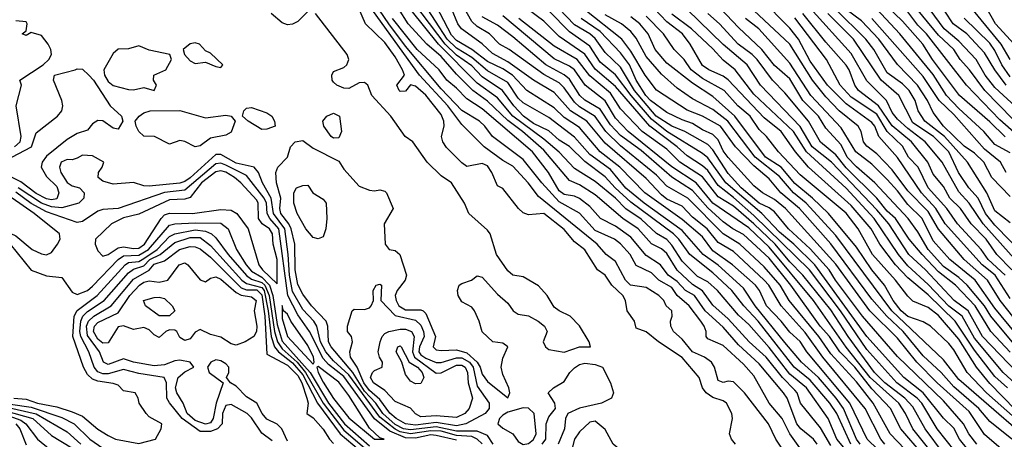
# Model space of a CAD drawing. Header units: metres. Extents: x -51132 to -49532, y -231222 to -229437.
# Tile 603 of 656: x -50039 to -49943, y -229894 to -229853. Entities that reach past the tile are written whole.
import ezdxf

# ---------------------------------------------------------------- set-up
doc = ezdxf.new("R2010")
doc.units = ezdxf.units.M
for name, color, linetype in [('CONTOUR_HALF', 8, 'Continuous'), ('CONTOUR_INDEX', 1, 'Continuous'), ('CONTOUR_INTER', 3, 'Continuous')]:
    doc.layers.add(name, color=color, linetype=linetype)

msp = doc.modelspace()

# ---------------------------------------------------------------- linework, layer by layer
at = {"layer": 'CONTOUR_HALF'}
for points, elevation in [([(-49964.104, -229896.259), (-49965.447, -229894.259), (-49966.155, -229892.759), (-49968.493, -229889.759), (-49969.58, -229888.671), (-49970.08, -229888.603), (-49970.58, -229888.741), (-49971.08, -229888.557), (-49971.409, -229887.259), (-49971.703, -229886.759), (-49972.397, -229886.259), (-49973.58, -229885.759), (-49974.58, -229884.508), (-49975.433, -229883.759), (-49975.679, -229883.259), (-49975.728, -229882.759), (-49975.56, -229882.259), (-49975.591, -229881.759), (-49976.132, -229881.259), (-49976.38, -229880.759), (-49976.863, -229880.259), (-49978.08, -229879.471), (-49979.629, -229879.259), (-49980.109, -229878.759), (-49981.08, -229876.957), (-49982.002, -229876.259), (-49982.863, -229875.259), (-49988.58, -229870.612), (-49989.597, -229869.259), (-49991.08, -229867.644), (-49992.08, -229867.079), (-49993.881, -229865.759), (-49996.08, -229863.578), (-49997.447, -229861.759), (-50000.184, -229858.759), (-50008.5, -229847.259)], 21.5), ([(-49957.85, -229896.259), (-49959.478, -229894.259), (-49960.351, -229892.259), (-49962.466, -229889.259), (-49964.08, -229887.918), (-49966.08, -229885.323), (-49968.08, -229883.091), (-49969.08, -229882.169), (-49971.128, -229879.759), (-49972.08, -229878.931), (-49973.08, -229878.389), (-49974.58, -229876.904), (-49975.58, -229875.335), (-49976.08, -229874.787), (-49977.08, -229874.205), (-49978.58, -229872.815), (-49980.08, -229871.822), (-49981.08, -229870.78), (-49983.08, -229869.133), (-49985.08, -229867.877), (-49986.58, -229866.295), (-49988.08, -229865.012), (-49991.086, -229862.759), (-49992.58, -229860.997), (-49994.58, -229859.546), (-49998.336, -229855.759), (-50002.361, -229850.759)], 23.5), ([(-49942.58, -229880.544), (-49944.054, -229878.259), (-49945.329, -229877.259), (-49948.919, -229873.259), (-49949.851, -229871.759), (-49951.242, -229870.259), (-49953.58, -229866.807), (-49955.405, -229864.759), (-49955.781, -229863.759), (-49956.08, -229863.381), (-49958.58, -229861.556), (-49960.403, -229859.759), (-49962.08, -229857.425), (-49963.244, -229855.259), (-49964.08, -229854.205), (-49966.938, -229851.259)], 35.5), ([(-49942.08, -229861.83), (-49944.08, -229859.97), (-49945.026, -229858.759), (-49945.912, -229857.259), (-49947.58, -229855.463), (-49949.011, -229854.259), (-49951.194, -229851.259)], 41.5), ([(-49957.226, -229894.759), (-49957.563, -229894.259), (-49958.852, -229891.259), (-49959.562, -229890.259), (-49961.295, -229888.259), (-49962.945, -229886.759), (-49964.58, -229884.836), (-49967.467, -229881.259), (-49968.58, -229879.551), (-49971.08, -229877.311), (-49972.526, -229876.259), (-49974.58, -229873.913), (-49978.278, -229871.259), (-49980.08, -229869.793), (-49981.58, -229867.973), (-49983.58, -229866.525), (-49985.08, -229864.824), (-49987.58, -229862.909), (-49990.08, -229861.474), (-49990.58, -229861.013), (-49991.58, -229859.497), (-49993.58, -229858.35), (-49995.08, -229857.051), (-49996.58, -229856.157), (-49997.514, -229855.259), (-49999.764, -229851.759)], 24.5), ([(-49954.798, -229894.759), (-49955.206, -229894.259), (-49956.726, -229891.259), (-49960.846, -229886.259), (-49962.58, -229883.878), (-49964.921, -229881.259), (-49966.14, -229879.259), (-49966.579, -229878.759), (-49969.58, -229875.975), (-49971.08, -229875.076), (-49972.151, -229873.759), (-49973.58, -229872.611), (-49974.58, -229871.552), (-49976.08, -229870.856), (-49976.58, -229870.455), (-49978.08, -229868.859), (-49982.08, -229865.414), (-49983.871, -229863.259), (-49985.461, -229862.259), (-49987.08, -229860.476), (-49989.07, -229859.259), (-49991.58, -229857.462), (-49993.08, -229856.67), (-49994.08, -229855.736), (-49996.104, -229854.259), (-49996.452, -229853.759), (-49997.078, -229852.259)], 25.5), ([(-49946.715, -229895.259), (-49947.522, -229894.259), (-49948.08, -229893.18), (-49949.08, -229892.211), (-49951.065, -229889.759), (-49952.963, -229888.259), (-49956.58, -229884.269), (-49961.631, -229877.259), (-49963.681, -229875.259), (-49965.08, -229874.098), (-49966.804, -229872.259), (-49970.326, -229869.259), (-49972.08, -229866.844), (-49972.58, -229866.425), (-49976.08, -229864.257), (-49977.58, -229863.061), (-49979.554, -229860.759), (-49981.08, -229858.751), (-49982.58, -229857.52), (-49983.58, -229855.943), (-49985.58, -229854.544), (-49987.58, -229852.487)], 28.5), ([(-49942.58, -229870.599), (-49944.389, -229868.759), (-49945.145, -229867.259), (-49946.08, -229866.387), (-49947.08, -229865.709), (-49949.08, -229863.749), (-49950.08, -229862.424), (-49950.641, -229861.259), (-49951.611, -229859.759), (-49953.58, -229857.731), (-49955.395, -229855.259), (-49957.08, -229853.477), (-49958.58, -229852.363)], 38.5), ([(-49942.58, -229866.338), (-49944.08, -229865.523), (-49945.159, -229864.259), (-49947.58, -229862.019), (-49948.779, -229860.759), (-49950.08, -229858.725), (-49953.363, -229854.759), (-49956.08, -229851.835)], 39.5), ([(-49942.192, -229855.759), (-49944.003, -229853.759), (-49944.86, -229852.259)], 43.5), ([(-50011.08, -229852.555), (-50012.08, -229853.551), (-50012.58, -229853.809), (-50013.08, -229853.873), (-50013.58, -229853.662), (-50014.683, -229852.759)], 20.5), ([(-49993.008, -229894.759), (-49993.58, -229893.893), (-49994.58, -229893.499), (-49996.58, -229893.495), (-49998.58, -229893.048), (-50001.08, -229893.369), (-50001.751, -229893.259), (-50002.58, -229892.845), (-50003.777, -229891.759), (-50004.457, -229890.759), (-50005.58, -229889.579), (-50006.693, -229887.759), (-50008.817, -229885.259), (-50009.091, -229884.759), (-50009.133, -229883.259), (-50009.302, -229882.759), (-50010.719, -229881.259), (-50011.58, -229880.137), (-50012.08, -229879.196), (-50012.325, -229877.759), (-50012.374, -229875.259), (-50012.728, -229873.759), (-50012.955, -229873.259), (-50013.739, -229872.259), (-50013.838, -229871.759), (-50013.733, -229870.759), (-50014.161, -229869.259), (-50014.22, -229868.259), (-50014.002, -229867.759), (-50013.069, -229866.759), (-50012.772, -229865.759), (-50012.316, -229865.259), (-50011.58, -229865.16), (-50010.58, -229865.896), (-50008.08, -229867.149), (-50007.58, -229867.934), (-50006.08, -229869.585), (-50005.08, -229869.996), (-50004.58, -229870.059), (-50004.08, -229869.958), (-50003.58, -229870.075), (-50003.414, -229870.259), (-50002.754, -229871.759), (-50003.634, -229873.259), (-50003.532, -229875.259), (-50003.168, -229875.759), (-50002.58, -229875.856), (-50002.115, -229876.259), (-50001.465, -229878.259), (-50001.584, -229878.759), (-50002.386, -229879.759), (-50002.572, -229880.259), (-50002.479, -229880.759), (-50002.205, -229881.259), (-50001.58, -229881.648), (-50000.08, -229881.654), (-49999.838, -229881.759), (-49999.58, -229882.027), (-49998.626, -229884.259), (-49998.873, -229885.259), (-49998.58, -229885.54), (-49998.08, -229885.63), (-49996.58, -229885.559), (-49995.58, -229885.834), (-49994.583, -229886.759), (-49994.269, -229887.259), (-49994.08, -229887.932), (-49993.58, -229888.628), (-49991.58, -229890.229), (-49991.376, -229889.759), (-49991.481, -229889.259), (-49992.08, -229887.962), (-49992.229, -229887.259), (-49992.08, -229886.364), (-49991.567, -229885.259), (-49992.08, -229884.905), (-49993.037, -229884.759), (-49994.08, -229883.809), (-49994.365, -229882.759), (-49994.843, -229881.759), (-49995.08, -229881.411), (-49996.08, -229880.88), (-49996.414, -229880.259), (-49996.5, -229879.759), (-49996.339, -229879.259), (-49996.08, -229879.089), (-49995.125, -229878.759), (-49994.58, -229878.356), (-49994.08, -229878.46), (-49992.58, -229880.128), (-49991.58, -229881.009), (-49991.059, -229881.759), (-49990.58, -229882.071), (-49989.58, -229882.254), (-49988.627, -229882.759), (-49988, -229883.259), (-49987.733, -229883.759), (-49988.121, -229884.759), (-49987.91, -229885.259), (-49987.58, -229885.527), (-49986.08, -229885.769), (-49984.58, -229885.264), (-49983.531, -229885.259), (-49983.645, -229884.759), (-49984.58, -229883.225), (-49985.512, -229882.259), (-49986.58, -229881.763), (-49987.08, -229881.392), (-49987.732, -229880.259), (-49988.58, -229879.308), (-49990.08, -229878.446), (-49991.08, -229878.279), (-49991.58, -229877.845), (-49992.689, -229876.259), (-49993.315, -229874.259), (-49993.58, -229873.889), (-49995.381, -229872.259), (-49995.796, -229871.259), (-49997.08, -229869.278), (-49998.08, -229868.599), (-49999.447, -229867.259), (-50000.862, -229865.259), (-50001.609, -229864.759), (-50002.981, -229862.759), (-50004.839, -229860.759), (-50005.246, -229859.759), (-50005.58, -229859.477), (-50006.08, -229859.509), (-50007.08, -229860.066), (-50007.58, -229860.044), (-50008.261, -229859.759), (-50008.58, -229859.464), (-50008.715, -229859.259), (-50008.746, -229858.759), (-50008.58, -229858.42), (-50007.58, -229858.017), (-50007.278, -229857.759), (-50007.098, -229857.259), (-50007.257, -229856.759), (-50010.334, -229852.759)], 20.5), ([(-49961.413, -229894.759), (-49961.771, -229894.259), (-49962.988, -229893.259), (-49963.387, -229892.759), (-49964.339, -229890.259), (-49964.678, -229889.759), (-49967.08, -229886.934), (-49969.08, -229885.073), (-49970.58, -229883.347), (-49972.327, -229881.759), (-49973.378, -229880.259), (-49974.261, -229879.759), (-49975.08, -229878.899), (-49975.94, -229878.259), (-49976.676, -229877.259), (-49978.08, -229876.35), (-49979.58, -229874.556), (-49981.08, -229873.499), (-49982.559, -229872.759), (-49983.58, -229871.583), (-49984.58, -229870.804), (-49985.08, -229870.583), (-49986.08, -229870.42), (-49986.58, -229870.038), (-49987.624, -229868.259), (-49989.185, -229866.259), (-49994.08, -229862.055), (-49995.58, -229861.078), (-49996.58, -229860.038), (-49997.538, -229859.259), (-49998.297, -229858.259), (-50000.415, -229856.259), (-50002.824, -229853.259)], 22.5), ([(-49951.08, -229895.805), (-49953.239, -229893.259), (-49954.261, -229891.259), (-49956.08, -229889.348), (-49957.751, -229887.259), (-49959.209, -229885.759), (-49960.212, -229884.259), (-49961.105, -229883.259), (-49963.994, -229879.259), (-49966.08, -229876.615), (-49968.58, -229874.297), (-49969.646, -229873.759), (-49970.58, -229873.076), (-49972.08, -229871.72), (-49973.58, -229870.023), (-49975.58, -229868.704), (-49978.58, -229866.131), (-49980.58, -229864.662), (-49981.58, -229863.605), (-49982.58, -229862.086), (-49984.08, -229861.226), (-49984.57, -229860.759), (-49985.58, -229859.157), (-49986.08, -229858.756), (-49987.872, -229857.759), (-49991.08, -229855.035), (-49992.58, -229853.909), (-49994.08, -229853.089)], 26.5), ([(-49949.08, -229895.664), (-49950.882, -229893.259), (-49952.08, -229891.117), (-49952.856, -229890.259), (-49954.801, -229888.759), (-49955.825, -229887.759), (-49958.39, -229884.259), (-49960.08, -229881.656), (-49962.794, -229878.259), (-49964.08, -229876.961), (-49965.505, -229875.259), (-49967.58, -229873.256), (-49969.58, -229871.541), (-49971.08, -229870.639), (-49972.58, -229868.69), (-49974.809, -229867.259), (-49976.08, -229865.987), (-49978.477, -229864.259), (-49980.58, -229862.045), (-49981.58, -229860.522), (-49983.58, -229858.848), (-49984.813, -229857.259), (-49987.08, -229855.936), (-49990.499, -229853.259)], 27.5), ([(-49941.647, -229896.759), (-49945.08, -229893.824), (-49946.58, -229891.581), (-49949.702, -229888.759), (-49951.686, -229886.759), (-49953.58, -229884.41), (-49956.279, -229881.759), (-49959.58, -229877.209), (-49964.487, -229871.759), (-49965.58, -229870.901), (-49966.746, -229870.259), (-49967.58, -229869.561), (-49970.08, -229866.793), (-49970.58, -229866.149), (-49971.08, -229865.092), (-49971.58, -229864.555), (-49972.58, -229864.112), (-49973.58, -229863.478), (-49974.58, -229863.135), (-49976.08, -229862.399), (-49977.651, -229861.259), (-49978.126, -229860.759), (-49979.08, -229859.263), (-49979.719, -229857.759), (-49980.58, -229856.609), (-49982.58, -229854.524), (-49984.443, -229853.259)], 29.5), ([(-49938.57, -229896.259), (-49947.58, -229888.438), (-49949.08, -229886.532), (-49954.117, -229881.759), (-49959.58, -229874.408), (-49962.493, -229871.259), (-49963.703, -229870.259), (-49965.08, -229868.645), (-49967.469, -229866.759), (-49970.114, -229863.259), (-49971.58, -229862.131), (-49973.58, -229861.098), (-49975.08, -229860.031), (-49976.58, -229858.664), (-49978.08, -229856.967), (-49979.08, -229855.161), (-49979.58, -229854.509), (-49980.51, -229853.759), (-49982.08, -229852.883)], 30.5), ([(-49942.08, -229891.413), (-49944.58, -229888.853), (-49945.869, -229887.259), (-49947.58, -229884.501), (-49949.58, -229882.203), (-49950.58, -229881.434), (-49952.08, -229880.796), (-49952.58, -229880.313), (-49953.779, -229878.759), (-49956.028, -229876.259), (-49957.422, -229873.759), (-49958.58, -229872.244), (-49963.08, -229868.504), (-49965.187, -229866.259), (-49966.358, -229864.759), (-49967.08, -229864.086), (-49967.961, -229862.759), (-49969.143, -229861.759), (-49970.483, -229860.259), (-49972.58, -229859.104), (-49973.691, -229858.259), (-49974.399, -229857.259), (-49975.36, -229856.259), (-49976.391, -229854.759), (-49978.08, -229853.011)], 31.5), ([(-49940.58, -229890.246), (-49943.259, -229887.759), (-49946.08, -229884.424), (-49947.279, -229882.259), (-49948.58, -229881.291), (-49950.58, -229879.187), (-49952.58, -229877.351), (-49953.487, -229876.259), (-49955.836, -229872.759), (-49958.58, -229869.788), (-49962.438, -229866.259), (-49963.733, -229864.259), (-49967.58, -229860.616), (-49969.42, -229858.259), (-49970.58, -229857.317), (-49971.58, -229856.198), (-49973.671, -229854.259), (-49975.58, -229852.812)], 32.5), ([(-49942.58, -229885.788), (-49944.486, -229883.759), (-49946.002, -229881.259), (-49947.907, -229879.259), (-49949.58, -229877.955), (-49951.183, -229876.259), (-49952.424, -229874.759), (-49953.764, -229872.759), (-49954.58, -229872.045), (-49955.58, -229870.77), (-49958.58, -229867.797), (-49959.58, -229866.527), (-49961.08, -229865.298), (-49962.259, -229863.259), (-49964.58, -229860.492), (-49965.779, -229859.259), (-49967.265, -229857.259), (-49967.749, -229856.759), (-49969.101, -229855.759), (-49970.952, -229853.759), (-49972.083, -229852.759)], 33.5), ([(-49942.08, -229883.924), (-49944.08, -229881.491), (-49946.014, -229878.759), (-49948.479, -229876.759), (-49950.08, -229874.924), (-49951.183, -229872.759), (-49952.58, -229871.401), (-49953.58, -229870.051), (-49954.58, -229868.959), (-49956.08, -229867.465), (-49957.646, -229866.259), (-49959.08, -229863.904), (-49962.015, -229860.759), (-49964.08, -229857.591), (-49967.11, -229854.259), (-49968.406, -229853.259)], 34.5), ([(-49942.429, -229877.759), (-49943.882, -229876.259), (-49944.931, -229874.759), (-49946.376, -229873.259), (-49947.439, -229871.759), (-49948.469, -229870.759), (-49949.08, -229869.637), (-49950.08, -229868.427), (-49950.626, -229867.259), (-49952.201, -229865.259), (-49954.08, -229863.725), (-49955.42, -229861.759), (-49957.376, -229860.259), (-49957.724, -229859.759), (-49958.287, -229858.259), (-49958.58, -229857.789), (-49960.58, -229855.542), (-49962.817, -229852.759)], 36.5), ([(-49941.08, -229876.447), (-49944.08, -229873.394), (-49944.999, -229872.259), (-49945.711, -229870.759), (-49946.614, -229869.759), (-49947.623, -229868.259), (-49948.58, -229866.242), (-49950.067, -229864.759), (-49952.08, -229863.429), (-49953.456, -229860.759), (-49955.183, -229859.259), (-49957.88, -229855.259), (-49960.362, -229852.759)], 37.5), ([(-49940.58, -229865.809), (-49943.58, -229863.135), (-49946.856, -229859.759), (-49950.751, -229854.759), (-49951.58, -229853.915), (-49952.58, -229852.614)], 40.5), ([(-49942.58, -229858.933), (-49943.401, -229857.759), (-49944.08, -229856.372), (-49944.58, -229855.666), (-49947.08, -229853.233)], 42.5), ([(-50033.798, -229858.259), (-50033.58, -229858.153), (-50033.08, -229858.18), (-50032.452, -229858.759), (-50032.005, -229859.259), (-50030.378, -229861.759), (-50029.281, -229862.759), (-50029.147, -229863.259), (-50029.58, -229864.047), (-50030.08, -229863.95), (-50031.08, -229863.228), (-50031.58, -229863.196), (-50032.08, -229863.529), (-50032.58, -229864.125), (-50033.58, -229864.454), (-50034.58, -229865.034), (-50036.58, -229866.671), (-50037.017, -229867.259), (-50037.1, -229867.759), (-50036.58, -229868.648), (-50035.58, -229869.646), (-50035.383, -229870.259), (-50035.58, -229870.817), (-50036.08, -229870.938), (-50036.58, -229870.844), (-50037.58, -229870.313), (-50039.08, -229869.188), (-50039.945, -229868.759)], 20.5), ([(-50039.979, -229866.759), (-50038.052, -229865.759), (-50037.58, -229864.395), (-50035.524, -229862.759), (-50035.096, -229862.259), (-50034.999, -229861.759), (-50035.086, -229861.259), (-50035.911, -229859.259), (-50035.804, -229858.759), (-50033.798, -229858.259)], 20.5), ([(-50017.334, -229862.259), (-50017.08, -229861.995), (-50016.58, -229861.934), (-50015.08, -229862.455), (-50014.61, -229862.759), (-50014.34, -229863.259), (-50014.281, -229863.759), (-50015.08, -229864.054), (-50015.58, -229864.082), (-50016.903, -229863.259), (-50017.451, -229862.759), (-50017.334, -229862.259)], 20.5), ([(-50026.46, -229862.259), (-50023.58, -229862.227), (-50021.08, -229862.93), (-50019.08, -229862.685), (-50018.58, -229862.788), (-50018.19, -229863.259), (-50018.58, -229864.326), (-50019.08, -229864.637), (-50020.58, -229864.93), (-50021.58, -229865.674), (-50022.08, -229865.77), (-50023.08, -229865.241), (-50023.58, -229865.131), (-50024.58, -229865.5), (-50026.056, -229864.759), (-50027.08, -229864.729), (-50027.58, -229864.282), (-50027.851, -229863.759), (-50027.935, -229863.259), (-50027.553, -229862.759), (-50027.08, -229862.445), (-50026.46, -229862.259)], 20.5), ([(-50009.248, -229862.759), (-50008.58, -229862.494), (-50008.006, -229862.759), (-50007.807, -229864.259), (-50008.08, -229864.883), (-50008.58, -229864.922), (-50008.811, -229864.759), (-50009.529, -229863.759), (-50009.613, -229863.259), (-50009.248, -229862.759)], 20.5), ([(-49996.58, -229894.354), (-49998.58, -229893.892), (-49999.08, -229893.858), (-50000.58, -229894.159), (-50001.58, -229894.121), (-50003.08, -229893.469), (-50004.58, -229892.293), (-50007.58, -229888.158), (-50009.08, -229886.975), (-50009.58, -229886.4), (-50010.943, -229883.759), (-50012.08, -229882.152), (-50013.051, -229880.259), (-50013.911, -229873.759), (-50014.786, -229872.759), (-50015.059, -229872.259), (-50015.131, -229871.259), (-50015.357, -229870.759), (-50017.08, -229868.56), (-50019.08, -229867.536), (-50019.58, -229867.36), (-50020.08, -229867.43), (-50023.08, -229869.993), (-50025.08, -229870.213), (-50029.58, -229871.759), (-50031.08, -229871.865), (-50031.58, -229872.045), (-50033.08, -229873.056), (-50033.58, -229873.131), (-50036.58, -229872.089), (-50038.08, -229871.3), (-50039.58, -229870.19)], 19.5), ([(-50040.127, -229875.259), (-50038.08, -229877.774), (-50036.58, -229878.33), (-50035.08, -229878.511), (-50034.08, -229879.929), (-50033.58, -229880.164), (-50032.58, -229879.768), (-50032.08, -229879.355), (-50029.582, -229876.759), (-50029.08, -229876.392), (-50027.58, -229876.331), (-50026.637, -229875.759), (-50024.58, -229873.385), (-50024.08, -229873.255), (-50022.08, -229873.165), (-50019.58, -229873.193), (-50018.854, -229873.759), (-50018.057, -229875.759), (-50017.111, -229877.259), (-50016.58, -229877.875), (-50015.58, -229878.486), (-50014.84, -229879.259), (-50014.518, -229880.259), (-50014.08, -229883.093), (-50013.58, -229884.715), (-50010.857, -229887.759), (-50009.082, -229890.759), (-50007.514, -229892.759), (-50005.08, -229894.899)], 19.5), ([(-50014.58, -229894.419), (-50015.58, -229893.685), (-50016.58, -229892.171), (-50016.998, -229891.759), (-50018.58, -229890.884), (-50019.08, -229890.976), (-50019.417, -229891.759), (-50019.453, -229892.759), (-50019.916, -229893.259), (-50020.58, -229893.532), (-50021.58, -229893.524), (-50023.364, -229892.259), (-50024.58, -229890.721), (-50024.846, -229890.259), (-50024.883, -229888.759), (-50025.116, -229888.259), (-50027.58, -229887.865), (-50029.08, -229887.475), (-50030.58, -229887.88), (-50031.08, -229887.893), (-50031.58, -229887.698), (-50031.93, -229887.259), (-50032.439, -229885.759), (-50033.233, -229884.259), (-50033.324, -229883.759), (-50033.243, -229882.759), (-50033.026, -229882.259), (-50032.58, -229881.832), (-50030.965, -229880.759), (-50028.58, -229878.043), (-50028.08, -229877.698), (-50027.08, -229877.357), (-50026.505, -229876.759), (-50025.492, -229876.259), (-50024.08, -229875.105), (-50022.58, -229874.591), (-50021.58, -229874.59), (-50020.58, -229875.369), (-50017.527, -229878.759), (-50017.08, -229879.093), (-50015.58, -229879.462), (-50015.367, -229879.759), (-50014.953, -229881.759), (-50014.659, -229884.259), (-50014.348, -229885.259), (-50013.942, -229885.759), (-50012.58, -229886.807), (-50011.58, -229887.98), (-50010.151, -229890.759), (-50007.938, -229893.759), (-50006.08, -229895.296)], 20.5), ([(-50023.649, -229877.259), (-50023.08, -229877.082), (-50022.809, -229877.259), (-50021.58, -229878.732), (-50021.08, -229878.931), (-50020.58, -229878.56), (-50020.08, -229878.422), (-50019.58, -229878.663), (-50018.08, -229879.974), (-50017.58, -229880.209), (-50016.58, -229880.374), (-50016.137, -229880.759), (-50016.336, -229881.759), (-50016.05, -229883.259), (-50016.101, -229883.759), (-50016.349, -229884.259), (-50017.21, -229884.759), (-50018.08, -229885.084), (-50018.58, -229884.977), (-50019.58, -229884.323), (-50020.58, -229884.073), (-50021.58, -229883.572), (-50022.08, -229883.823), (-50022.58, -229884.488), (-50023.08, -229884.637), (-50023.58, -229884.34), (-50023.885, -229883.759), (-50024.08, -229883.651), (-50024.58, -229883.603), (-50024.944, -229883.759), (-50025.58, -229884.347), (-50026.08, -229884.09), (-50026.58, -229883.59), (-50027.08, -229883.362), (-50028.08, -229883.565), (-50029.08, -229883.212), (-50029.58, -229883.318), (-50030.58, -229884.865), (-50031.08, -229884.899), (-50031.58, -229884.513), (-50032.003, -229883.759), (-50031.901, -229883.259), (-50031.58, -229882.898), (-50029.58, -229881.938), (-50028.451, -229880.259), (-50027.497, -229879.259), (-50027.08, -229878.973), (-50026.58, -229878.825), (-50025.58, -229878.949), (-50024.746, -229878.759), (-50023.649, -229877.259)], 21.5), ([(-50003.188, -229883.759), (-50002.08, -229883.529), (-50001.58, -229883.537), (-50000.989, -229883.759), (-50000.731, -229884.259), (-50000.883, -229885.759), (-50000.69, -229886.259), (-49998.58, -229887.832), (-49998.08, -229887.792), (-49996.58, -229887.054), (-49996.08, -229887.053), (-49995.751, -229887.259), (-49995.524, -229887.759), (-49995.454, -229888.759), (-49995.015, -229890.259), (-49995.348, -229891.259), (-49995.769, -229891.759), (-49996.58, -229892.147), (-49998.58, -229891.994), (-50000.08, -229892.1), (-50000.58, -229891.78), (-50001.08, -229891.235), (-50002.58, -229890.605), (-50003.58, -229889.53), (-50004.697, -229888.759), (-50004.976, -229888.259), (-50004.798, -229887.759), (-50004.58, -229887.555), (-50003.834, -229887.259), (-50003.807, -229886.759), (-50004.115, -229886.259), (-50004.236, -229885.759), (-50004.031, -229884.759), (-50003.848, -229884.259), (-50003.58, -229883.949), (-50003.188, -229883.759)], 21.5), ([(-50040.08, -229890.862), (-50038.08, -229891.155), (-50035.08, -229892.163), (-50033.896, -229892.759), (-50032.345, -229894.259), (-50031.08, -229895.151)], 20.5), ([(-50040.58, -229891.5), (-50037.905, -229892.259), (-50036.08, -229893.918), (-50033.043, -229895.759)], 21.5), ([(-49990.08, -229891.212), (-49991.58, -229891.642), (-49992.08, -229891.928), (-49992.382, -229892.259), (-49992.566, -229892.759), (-49992.08, -229893.181), (-49991.08, -229893.745), (-49990.58, -229894.491), (-49990.08, -229894.787), (-49989.58, -229894.678), (-49989.08, -229894.313), (-49988.825, -229893.759), (-49989.028, -229891.759), (-49989.58, -229891.254), (-49990.08, -229891.212)], 20.5), ([(-50039.563, -229892.759), (-50039.184, -229893.259), (-50038.58, -229894.83)], 22.5), ([(-49983.58, -229892.604), (-49984.58, -229893.549), (-49985.08, -229894.249), (-49985.325, -229895.259), (-49985.38, -229896.759), (-49985.234, -229897.259), (-49984.712, -229897.759), (-49984.199, -229898.759), (-49984.08, -229898.848), (-49983.08, -229898.707), (-49982.08, -229898.98), (-49981.58, -229898.956), (-49979.58, -229898.54), (-49978.945, -229898.259), (-49978.895, -229897.759), (-49979.21, -229897.259), (-49980.58, -229895.324), (-49981.309, -229894.759), (-49982.08, -229893.324), (-49983.08, -229892.521), (-49983.58, -229892.604)], 20.5)]:
    msp.add_lwpolyline(points, dxfattribs=dict(at, elevation=elevation))
at = {"layer": 'CONTOUR_INDEX'}
for points, elevation in [([(-49953.442, -229897.259), (-49956.53, -229894.259), (-49958.208, -229890.759), (-49962.407, -229885.759), (-49963.08, -229884.732), (-49964.08, -229883.828), (-49964.906, -229882.759), (-49966.358, -229881.259), (-49967.035, -229879.759), (-49967.415, -229879.259), (-49969.657, -229877.259), (-49971.58, -229875.89), (-49972.58, -229874.537), (-49974.58, -229872.84), (-49978.223, -229870.259), (-49980.667, -229867.759), (-49982.58, -229866.24), (-49984.58, -229863.869), (-49986.08, -229862.91), (-49987.08, -229861.949), (-49989.715, -229860.259), (-49991.128, -229858.759), (-49992.08, -229858.161), (-49993.58, -229857.453), (-49995.08, -229856.265), (-49996.58, -229855.393), (-49997.08, -229854.887), (-50000.772, -229847.759)], 25), ([(-49943.08, -229864.793), (-49944.58, -229863.309), (-49947.528, -229860.759), (-49950.147, -229857.259), (-49951.097, -229855.759), (-49953.08, -229853.496), (-49955.399, -229851.259)], 40), ([(-49942.425, -229894.259), (-49944.58, -229892.553), (-49945.628, -229891.259), (-49948.08, -229889.178), (-49949.327, -229887.759), (-49951.08, -229886.131), (-49953.021, -229883.759), (-49954.608, -229882.259), (-49956.08, -229880.624), (-49960.08, -229875.218), (-49963.123, -229871.759), (-49964.939, -229870.259), (-49966.08, -229868.876), (-49967.58, -229867.63), (-49969.38, -229865.759), (-49970.855, -229863.759), (-49972.589, -229862.759), (-49974.08, -229862.175), (-49977.08, -229860.224), (-49978.183, -229858.759), (-49979.58, -229856.44), (-49980.463, -229855.259), (-49984.08, -229852.408)], 30), ([(-49941.577, -229883.259), (-49943.571, -229880.759), (-49944.793, -229878.759), (-49947.059, -229876.759), (-49949.58, -229873.777), (-49950.58, -229872.052), (-49952.58, -229870.04), (-49954.08, -229868.004), (-49955.58, -229866.442), (-49956.58, -229865.707), (-49956.875, -229865.259), (-49957.108, -229864.259), (-49957.421, -229863.759), (-49959.26, -229862.259), (-49960.58, -229860.881), (-49961.871, -229859.259), (-49964.08, -229855.756), (-49967.58, -229852.466)], 35), ([(-50039.696, -229865.759), (-50039.158, -229865.259), (-50039.038, -229864.759), (-50039.527, -229861.759), (-50039.005, -229859.759), (-50039.18, -229859.259), (-50036.901, -229857.759), (-50036.359, -229857.259), (-50036.092, -229856.759), (-50036.156, -229856.259), (-50036.417, -229855.759), (-50037.08, -229854.909), (-50038.08, -229854.611), (-50038.58, -229854.893), (-50038.965, -229854.759), (-50038.58, -229854.446), (-50038.484, -229853.759), (-50038.58, -229853.572), (-50039.58, -229853.474)], 20), ([(-50029.58, -229856.252), (-50030.08, -229856.653), (-50030.997, -229858.259), (-50030.919, -229858.759), (-50030.58, -229859.38), (-50030.08, -229859.778), (-50028.58, -229860.166), (-50028.08, -229860.218), (-50027.08, -229859.992), (-50026.08, -229860.255), (-50025.851, -229859.759), (-50026.141, -229859.259), (-50026.107, -229858.759), (-50024.942, -229858.259), (-50024.388, -229857.259), (-50024.538, -229856.759), (-50026.58, -229856.345), (-50027.58, -229855.924), (-50028.58, -229856.214), (-50029.58, -229856.252)], 20), ([(-50022.58, -229855.735), (-50023.251, -229856.259), (-50023.122, -229856.759), (-50022.58, -229857.391), (-50022.08, -229857.637), (-50021.08, -229857.504), (-50020.08, -229857.938), (-50019.58, -229858.017), (-50019.372, -229857.759), (-50020.58, -229856.638), (-50021.08, -229856.391), (-50021.654, -229855.759), (-50022.08, -229855.617), (-50022.58, -229855.735)], 20), ([(-49994.08, -229894.714), (-49994.58, -229894.26), (-49995.08, -229894.011), (-49996.58, -229893.916), (-49998.08, -229893.483), (-49999.08, -229893.447), (-50001.08, -229893.746), (-50002.08, -229893.537), (-50002.58, -229893.296), (-50004.08, -229892.113), (-50007.08, -229888.006), (-50008.58, -229886.634), (-50009.343, -229885.759), (-50009.853, -229884.759), (-50010.209, -229883.259), (-50010.512, -229882.759), (-50011.58, -229881.626), (-50012.58, -229879.866), (-50012.864, -229878.259), (-50012.994, -229876.259), (-50013.338, -229873.759), (-50014.438, -229872.259), (-50014.663, -229870.759), (-50015.509, -229869.259), (-50015.896, -229868.259), (-50016.32, -229867.759), (-50018.08, -229867.368), (-50019.58, -229866.497), (-50020.08, -229866.512), (-50022.58, -229868.784), (-50023.08, -229869.152), (-50023.58, -229869.318), (-50026.58, -229869.588), (-50027.08, -229869.567), (-50028.08, -229869.236), (-50030.08, -229869.398), (-50031.08, -229869.098), (-50031.542, -229868.759), (-50031.514, -229868.259), (-50031.158, -229867.759), (-50031.004, -229867.259), (-50032.08, -229866.654), (-50033.08, -229866.585), (-50033.58, -229866.876), (-50034.08, -229867.035), (-50034.58, -229866.989), (-50035.162, -229867.259), (-50035.313, -229867.759), (-50035.176, -229868.259), (-50034.58, -229869.228), (-50034.08, -229869.578), (-50033.367, -229869.759), (-50032.895, -229870.259), (-50032.939, -229870.759), (-50033.438, -229871.259), (-50035.08, -229871.716), (-50036.08, -229871.622), (-50037.08, -229871.264), (-50039.331, -229869.759)], 20), ([(-50039.777, -229890.259), (-50038.58, -229890.352), (-50037.458, -229890.759), (-50035.58, -229891.127), (-50034.08, -229891.588), (-50033.08, -229892.033), (-50031.58, -229893.304), (-50030.58, -229893.917), (-50029.842, -229894.259), (-50027.58, -229894.692), (-50025.946, -229894.259), (-50025.398, -229893.259), (-50025.327, -229892.759), (-50026.58, -229892.083), (-50026.869, -229891.759), (-50027.551, -229890.759), (-50027.651, -229890.259), (-50027.939, -229889.759), (-50029.08, -229889.559), (-50029.58, -229889.014), (-50030.08, -229888.835), (-50031.58, -229888.612), (-50032.08, -229888.404), (-50032.58, -229887.961), (-50032.969, -229887.259), (-50034.026, -229884.259), (-50033.895, -229882.259), (-50033.58, -229881.732), (-50031.647, -229880.259), (-50028.912, -229877.259), (-50028.58, -229877.054), (-50027.58, -229876.928), (-50027.08, -229876.66), (-50025.788, -229875.759), (-50024.58, -229874.514), (-50024.08, -229874.236), (-50022.08, -229873.839), (-50021.08, -229873.991), (-50020.472, -229874.259), (-50020.08, -229874.621), (-50018.87, -229876.259), (-50017.08, -229878.313), (-50016.58, -229878.674), (-50015.58, -229878.98), (-50015.293, -229879.259), (-50014.865, -229880.259), (-50014.34, -229883.759), (-50014.06, -229884.759), (-50013.58, -229885.448), (-50012.139, -229886.759), (-50011.317, -229887.759), (-50009.607, -229890.759), (-50007.58, -229893.388), (-50005.58, -229895.099)], 20)]:
    msp.add_lwpolyline(points, dxfattribs=dict(at, elevation=elevation))
at = {"layer": 'CONTOUR_INTER'}
for points, elevation in [([(-49942.569, -229857.259), (-49943.45, -229855.759), (-49949.623, -229848.259)], 43), ([(-49962.277, -229896.259), (-49964.08, -229893.749), (-49964.811, -229892.259), (-49966.101, -229890.759), (-49967.58, -229888.091), (-49968.58, -229886.952), (-49970.58, -229885.139), (-49972.08, -229884.491), (-49972.234, -229884.259), (-49972.245, -229883.759), (-49972.43, -229883.259), (-49972.75, -229882.759), (-49973.901, -229881.259), (-49975.08, -229880.26), (-49975.58, -229879.486), (-49976.866, -229878.759), (-49977.58, -229878.037), (-49979.08, -229877.325), (-49979.642, -229876.259), (-49980.58, -229875.219), (-49981.175, -229874.759), (-49983.08, -229873.912), (-49984.58, -229872.217), (-49986.58, -229871.121), (-49988.269, -229869.259), (-49990.08, -229866.993), (-49993.075, -229864.759), (-49993.817, -229863.759), (-49994.349, -229863.259), (-49996.08, -229862.21), (-49998.08, -229860.114), (-50001.58, -229855.934), (-50003.197, -229853.759), (-50005.551, -229850.259)], 22), ([(-49958.136, -229894.759), (-49959.494, -229891.759), (-49960.19, -229890.759), (-49962.08, -229888.51), (-49963.646, -229887.259), (-49967.17, -229882.759), (-49968.574, -229881.259), (-49969.735, -229879.759), (-49971.58, -229878.032), (-49973.82, -229876.259), (-49974.897, -229874.759), (-49975.413, -229874.259), (-49979.58, -229871.153), (-49981.121, -229869.759), (-49982.08, -229868.687), (-49984.08, -229867.179), (-49985.58, -229865.724), (-49986.58, -229865.099), (-49987.58, -229864.199), (-49989.08, -229863.475), (-49990.049, -229862.759), (-49991.014, -229861.759), (-49992.096, -229860.259), (-49994.08, -229858.952), (-49995.08, -229857.862), (-49996.58, -229856.828), (-49997.699, -229855.759), (-50001.465, -229850.759)], 24), ([(-49951.391, -229896.759), (-49954.282, -229893.759), (-49955.943, -229890.759), (-49957.58, -229888.676), (-49960.08, -229885.938), (-49961.236, -229884.259), (-49964.131, -229880.759), (-49965.026, -229879.259), (-49966.58, -229877.47), (-49968.946, -229875.259), (-49970.582, -229874.259), (-49974.031, -229870.759), (-49976.08, -229869.599), (-49977.08, -229868.524), (-49980.58, -229865.672), (-49982.028, -229864.259), (-49983.08, -229862.79), (-49984.58, -229861.877), (-49985.08, -229861.418), (-49986.08, -229860.008), (-49986.58, -229859.515), (-49988.08, -229858.714), (-49991.455, -229856.259), (-49992.403, -229855.759), (-49993.374, -229854.759), (-49994.58, -229854.037), (-49995.08, -229853.556), (-49996.374, -229851.259)], 26), ([(-49939.58, -229865.873), (-49945.069, -229860.259), (-49946.557, -229858.259), (-49947.464, -229857.259), (-49948.077, -229856.259), (-49949.58, -229854.876), (-49953.08, -229850.593)], 41), ([(-49942.97, -229859.759), (-49944.084, -229858.259), (-49945.08, -229856.588), (-49946.809, -229854.759), (-49948.133, -229853.759), (-49949.758, -229851.259)], 42), ([(-49969.378, -229894.759), (-49969.777, -229894.259), (-49969.95, -229893.759), (-49969.685, -229892.259), (-49969.747, -229891.759), (-49970.244, -229890.759), (-49970.58, -229890.529), (-49971.58, -229890.216), (-49972.225, -229889.759), (-49972.583, -229889.259), (-49972.906, -229888.259), (-49974.58, -229886.295), (-49976.882, -229884.759), (-49978.08, -229883.808), (-49979.08, -229883.453), (-49979.226, -229882.759), (-49979.943, -229881.759), (-49980.11, -229880.759), (-49980.361, -229880.259), (-49981.432, -229879.259), (-49982.08, -229878.283), (-49982.826, -229877.759), (-49984.08, -229875.793), (-49985.08, -229875.013), (-49986.08, -229873.815), (-49988.08, -229872.268), (-49989.58, -229872.389), (-49990.08, -229872.182), (-49990.555, -229871.759), (-49992.08, -229869.814), (-49992.58, -229869.549), (-49993.138, -229868.259), (-49993.58, -229867.624), (-49994.08, -229867.387), (-49995.58, -229867.678), (-49996.08, -229867.328), (-49997.58, -229865.838), (-49997.921, -229865.259), (-49998.051, -229864.759), (-49997.795, -229863.759), (-49997.821, -229863.259), (-49998.08, -229862.621), (-49999.58, -229860.715), (-50000.58, -229859.861), (-50001.08, -229859.707), (-50001.58, -229860.319), (-50002.08, -229860.359), (-50002.196, -229860.259), (-50002.404, -229859.759), (-50001.675, -229858.759), (-50001.854, -229858.259), (-50002.58, -229856.995), (-50003.58, -229855.605), (-50005.465, -229853.759), (-50006.13, -229852.259)], 21), ([(-49960.08, -229894.89), (-49961.08, -229893.164), (-49963.037, -229890.759), (-49963.363, -229889.759), (-49963.58, -229889.487), (-49964.808, -229888.259), (-49966.372, -229886.259), (-49968.033, -229884.759), (-49970.08, -229882.54), (-49971.58, -229881.203), (-49972.58, -229879.793), (-49973.58, -229879.2), (-49975.08, -229877.782), (-49976.08, -229876.151), (-49976.58, -229875.694), (-49977.58, -229875.234), (-49978.864, -229873.759), (-49980.375, -229872.759), (-49983.08, -229870.453), (-49984.58, -229869.475), (-49985.58, -229869.054), (-49988.08, -229866.083), (-49990.143, -229864.259), (-49991.58, -229863.184), (-49993.58, -229861.314), (-49994.991, -229860.259), (-49996.58, -229858.69), (-49998.08, -229856.942), (-49999.488, -229855.759), (-50001.321, -229853.759), (-50002.242, -229852.259)], 23), ([(-49947.08, -229896.571), (-49949.703, -229893.259), (-49951.213, -229890.759), (-49951.643, -229890.259), (-49953.649, -229888.759), (-49956.58, -229885.519), (-49959.129, -229881.759), (-49962.163, -229877.759), (-49967.58, -229872.457), (-49969.58, -229870.689), (-49971.08, -229869.547), (-49972.08, -229868.071), (-49972.58, -229867.604), (-49974.08, -229866.654), (-49975.08, -229865.75), (-49977.73, -229863.759), (-49981.08, -229859.88), (-49983.08, -229858.205), (-49984.08, -229856.734), (-49986.58, -229855.01), (-49988.08, -229853.505), (-49990.58, -229851.659)], 28), ([(-49945.838, -229894.759), (-49946.618, -229893.759), (-49947.14, -229892.759), (-49949.08, -229890.52), (-49953.58, -229886.215), (-49957.002, -229882.259), (-49959.613, -229878.759), (-49960.226, -229877.759), (-49962.08, -229875.708), (-49964.205, -229873.759), (-49965.58, -229872.115), (-49966.08, -229871.715), (-49967.082, -229871.259), (-49968.839, -229869.759), (-49970.08, -229868.374), (-49971.58, -229866.06), (-49972.08, -229865.525), (-49974.319, -229864.259), (-49975.58, -229863.732), (-49977.099, -229862.759), (-49979.234, -229860.259), (-49980.58, -229857.99), (-49982.08, -229856.554), (-49983.08, -229855.192), (-49983.58, -229854.735), (-49985.08, -229853.852), (-49986.62, -229852.259)], 29), ([(-49942.855, -229889.259), (-49944.08, -229888.166), (-49946.08, -229885.584), (-49947.948, -229882.759), (-49950.58, -229880.186), (-49952.58, -229878.551), (-49953.754, -229877.259), (-49955.311, -229875.259), (-49956.144, -229873.759), (-49958.08, -229871.479), (-49962.255, -229867.759), (-49963.517, -229866.259), (-49964.917, -229864.259), (-49966.58, -229862.938), (-49970.08, -229859.22), (-49970.58, -229858.869), (-49971.968, -229858.259), (-49972.58, -229857.82), (-49973.805, -229855.759), (-49974.552, -229854.759), (-49976.08, -229853.586), (-49977.304, -229852.259)], 32), ([(-49941.908, -229887.759), (-49945.272, -229884.259), (-49946.692, -229881.759), (-49948.05, -229880.759), (-49950.856, -229877.759), (-49952.464, -229876.259), (-49954.421, -229873.259), (-49955.58, -229871.919), (-49960.022, -229867.259), (-49961.902, -229865.759), (-49963.08, -229863.768), (-49966.937, -229859.759), (-49968.237, -229857.759), (-49970.58, -229855.769), (-49974.08, -229852.386)], 33), ([(-49942.08, -229885.154), (-49944.47, -229882.259), (-49945.081, -229881.259), (-49946.793, -229879.259), (-49947.58, -229878.517), (-49949.08, -229877.442), (-49950.587, -229875.759), (-49951.58, -229874.062), (-49952.536, -229872.759), (-49955.775, -229869.259), (-49957.58, -229867.724), (-49958.476, -229866.759), (-49959.08, -229865.578), (-49960.58, -229863.928), (-49961.28, -229862.759), (-49962.794, -229861.259), (-49964.08, -229859.123), (-49965.58, -229857.824), (-49966.821, -229856.259), (-49969.08, -229854.142), (-49970.834, -229852.259)], 34), ([(-49941.644, -229877.259), (-49945.203, -229873.259), (-49946.595, -229871.259), (-49947.58, -229870.143), (-49949.215, -229867.259), (-49950.873, -229865.259), (-49952.58, -229863.98), (-49953.58, -229863.058), (-49954.08, -229862.428), (-49954.654, -229861.259), (-49956.58, -229859.327), (-49958.08, -229856.672), (-49962.08, -229852.25)], 37), ([(-49942.58, -229873.18), (-49944.08, -229872.003), (-49944.847, -229870.259), (-49946.744, -229867.259), (-49948.992, -229864.759), (-49950.903, -229863.259), (-49951.561, -229862.259), (-49951.864, -229861.259), (-49952.449, -229860.259), (-49953.08, -229859.615), (-49954.58, -229858.556), (-49955.895, -229856.259), (-49956.661, -229855.259), (-49959.699, -229852.259)], 38), ([(-49948.463, -229897.759), (-49952.069, -229893.259), (-49952.787, -229891.759), (-49953.454, -229890.759), (-49956.233, -229888.259), (-49958.58, -229885.303), (-49961.767, -229880.759), (-49966.08, -229875.536), (-49968.08, -229873.659), (-49971.58, -229871.242), (-49973.207, -229869.259), (-49975.58, -229867.712), (-49979.83, -229864.259), (-49981.08, -229862.978), (-49982.08, -229861.269), (-49984.04, -229859.759), (-49985.096, -229858.259), (-49985.58, -229857.889), (-49987.08, -229857.175), (-49992.08, -229852.992)], 27), ([(-49942.08, -229892.253), (-49944.907, -229889.759), (-49946.78, -229887.759), (-49948.08, -229885.564), (-49948.58, -229884.947), (-49950.37, -229883.259), (-49951.08, -229882.831), (-49952.58, -229882.305), (-49953.207, -229881.759), (-49954.006, -229880.759), (-49954.836, -229879.259), (-49956.08, -229877.756), (-49957.58, -229875.556), (-49960.307, -229872.259), (-49961.862, -229870.759), (-49963.58, -229869.342), (-49964.936, -229867.759), (-49966.466, -229866.759), (-49969.448, -229862.759), (-49971.58, -229860.865), (-49973.58, -229859.551), (-49976.08, -229857.607), (-49977.221, -229856.259), (-49977.89, -229854.759), (-49978.693, -229853.759), (-49979.58, -229853.09)], 31), ([(-49943.065, -229878.259), (-49944.744, -229876.759), (-49945.418, -229875.759), (-49947.724, -229873.259), (-49948.767, -229871.759), (-49950.571, -229869.759), (-49951.567, -229867.759), (-49952.501, -229866.759), (-49953.08, -229865.712), (-49954.58, -229864.259), (-49955.58, -229862.582), (-49958.08, -229860.923), (-49959.154, -229859.759), (-49960.514, -229857.259), (-49963.58, -229853.184)], 36), ([(-49942.97, -229868.259), (-49943.533, -229867.259), (-49945.08, -229865.979), (-49948.08, -229862.622), (-49949.513, -229861.259), (-49951.08, -229858.893), (-49956.08, -229853.252)], 39), ([(-50048.08, -229868.41), (-50048.503, -229868.759), (-50048.58, -229868.99), (-50048.679, -229870.259), (-50048.08, -229870.911), (-50043.58, -229872.584), (-50039.58, -229874.439), (-50037.987, -229875.759), (-50037.08, -229876.201), (-50036.58, -229876.302), (-50036.08, -229876.051), (-50035.499, -229875.259), (-50035.245, -229874.759), (-50035.324, -229874.259), (-50037.797, -229872.259), (-50039.923, -229870.759), (-50042.58, -229869.584), (-50046.08, -229868.963), (-50048.08, -229868.41)], 19), ([(-50020.08, -229868.191), (-50021.454, -229869.259), (-50022.58, -229870.708), (-50023.08, -229870.862), (-50024.58, -229870.925), (-50027.58, -229872.343), (-50029.08, -229872.701), (-50030.233, -229873.259), (-50031.815, -229874.759), (-50031.849, -229875.259), (-50031.58, -229875.917), (-50031.08, -229876.409), (-50030.58, -229876.273), (-50029.58, -229875.606), (-50029.08, -229875.511), (-50028.08, -229875.68), (-50027.58, -229875.643), (-50027.03, -229875.259), (-50025.41, -229872.759), (-50025.08, -229872.403), (-50024.58, -229872.217), (-50022.354, -229872.259), (-50019.58, -229871.876), (-50018.58, -229871.941), (-50018.027, -229872.259), (-50016.915, -229873.759), (-50015.883, -229877.259), (-50015.522, -229877.759), (-50014.08, -229879.113), (-50014.08, -229876.744), (-50014.465, -229875.259), (-50014.527, -229874.259), (-50014.836, -229873.759), (-50015.549, -229873.259), (-50015.911, -229872.759), (-50015.921, -229871.259), (-50016.08, -229870.95), (-50017.62, -229869.259), (-50018.255, -229868.759), (-50019.08, -229868.248), (-50019.58, -229868.106), (-50020.08, -229868.191)], 19), ([(-50012.195, -229869.759), (-50011.58, -229869.52), (-50011.08, -229869.509), (-50010.608, -229870.259), (-50009.58, -229870.88), (-50009.298, -229871.259), (-50009.233, -229872.759), (-50009.338, -229873.759), (-50009.58, -229874.522), (-50010.08, -229874.74), (-50010.58, -229874.589), (-50011.291, -229873.759), (-50012.127, -229872.259), (-50012.456, -229871.259), (-50012.443, -229870.259), (-50012.195, -229869.759)], 21), ([(-50013.08, -229894.46), (-50013.624, -229893.259), (-50014.08, -229892.811), (-50015.08, -229892.308), (-50015.553, -229891.759), (-50016.081, -229890.759), (-50017.08, -229890.132), (-50018.08, -229889.082), (-50018.629, -229888.759), (-50019.02, -229888.259), (-50018.805, -229887.759), (-50018.798, -229887.259), (-50019.08, -229886.931), (-50019.58, -229886.613), (-50020.08, -229886.545), (-50020.542, -229886.759), (-50020.866, -229887.259), (-50020.731, -229887.759), (-50019.354, -229888.759), (-50020.039, -229890.759), (-50020.317, -229892.259), (-50020.58, -229892.68), (-50021.08, -229892.788), (-50022.08, -229892.431), (-50022.862, -229891.759), (-50023.256, -229890.759), (-50023.884, -229889.759), (-50023.99, -229889.259), (-50023.724, -229888.259), (-50023.08, -229887.708), (-50022.223, -229887.259), (-50022.561, -229886.759), (-50023.58, -229886.549), (-50024.08, -229886.615), (-50025.08, -229887.003), (-50026.08, -229887.125), (-50028.08, -229886.77), (-50029.08, -229886.448), (-50030.58, -229886.999), (-50031.028, -229886.759), (-50031.409, -229885.759), (-50032.58, -229884.149), (-50032.679, -229883.259), (-50032.497, -229882.759), (-50031.972, -229882.259), (-50030.266, -229881.259), (-50028.08, -229878.678), (-50026.58, -229877.786), (-50026.08, -229877.215), (-50025.08, -229876.864), (-50023.602, -229875.759), (-50022.58, -229875.492), (-50022.08, -229875.508), (-50021.58, -229875.723), (-50020.58, -229876.513), (-50017.58, -229879.514), (-50017.08, -229879.699), (-50016.08, -229879.721), (-50015.58, -229880.184), (-50015.297, -229882.259), (-50015.08, -229885.993), (-50013.08, -229887.05), (-50012.08, -229888.049), (-50011.661, -229888.759), (-50011.174, -229890.259), (-50011.062, -229890.759), (-50011.174, -229891.759), (-50010.58, -229892.174), (-50009.58, -229893.274), (-50008.993, -229894.259), (-50008.58, -229894.698)], 21), ([(-50004.424, -229879.259), (-50004.08, -229879.148), (-50003.899, -229879.259), (-50003.975, -229880.759), (-50002.58, -229882.222), (-50000.58, -229882.661), (-50000.08, -229883.157), (-49999.81, -229883.759), (-49999.753, -229884.259), (-50000.214, -229885.259), (-50000.26, -229885.759), (-50000.08, -229886.029), (-49999.58, -229886.369), (-49998.58, -229886.776), (-49998.08, -229886.783), (-49996.58, -229886.331), (-49996.08, -229886.342), (-49995.322, -229886.759), (-49994.979, -229887.259), (-49994.58, -229889.082), (-49993.392, -229890.759), (-49993.418, -229891.259), (-49993.78, -229891.759), (-49995.671, -229892.759), (-49996.58, -229892.974), (-49998.58, -229892.638), (-50000.58, -229892.909), (-50001.58, -229892.782), (-50002.478, -229892.259), (-50003.08, -229891.736), (-50004.08, -229890.387), (-50005.08, -229889.507), (-50005.645, -229888.759), (-50006.277, -229887.259), (-50006.932, -229886.259), (-50007.001, -229885.759), (-50006.729, -229884.759), (-50006.817, -229884.259), (-50007.219, -229883.759), (-50007.236, -229883.259), (-50006.776, -229881.759), (-50006.58, -229881.601), (-50005.58, -229881.634), (-50005.08, -229881.465), (-50004.917, -229881.259), (-50004.697, -229880.759), (-50004.708, -229879.759), (-50004.424, -229879.259)], 21), ([(-50027.12, -229880.759), (-50026.08, -229880.445), (-50025.58, -229880.407), (-50025.08, -229880.541), (-50024.336, -229881.259), (-50024.065, -229881.759), (-50024.58, -229882.235), (-50025.58, -229882.231), (-50026.938, -229881.259), (-50027.12, -229880.759)], 22), ([(-50013.58, -229881.226), (-50013.58, -229882.488), (-50013.086, -229884.259), (-50010.58, -229886.937), (-50010.469, -229886.759), (-50010.548, -229886.259), (-50011.08, -229885.137), (-50012.738, -229882.759), (-50013.08, -229882.09), (-50013.451, -229881.759), (-50013.58, -229881.226)], 19), ([(-50002.32, -229885.259), (-50002.08, -229885.179), (-50001.983, -229885.259), (-50001.193, -229886.759), (-50000.409, -229887.259), (-49999.926, -229887.759), (-49999.761, -229888.259), (-50000.08, -229888.85), (-50000.58, -229888.878), (-50001.08, -229888.599), (-50001.58, -229887.947), (-50001.925, -229886.759), (-50002.488, -229885.759), (-50002.32, -229885.259)], 22), ([(-49988.222, -229894.759), (-49987.868, -229894.259), (-49987.851, -229892.759), (-49987.58, -229892.092), (-49986.926, -229891.259), (-49987.002, -229890.759), (-49987.641, -229889.759), (-49987.126, -229889.259), (-49986.08, -229888.649), (-49985.528, -229887.759), (-49985.08, -229887.301), (-49984.58, -229886.972), (-49984.08, -229886.842), (-49983.08, -229886.972), (-49982.354, -229887.259), (-49981.553, -229888.759), (-49981.285, -229889.759), (-49981.487, -229890.259), (-49982.431, -229890.759), (-49984.58, -229891.229), (-49985.744, -229891.759), (-49985.974, -229892.259), (-49986.052, -229893.259), (-49986.658, -229894.759)], 21), ([(-50010.08, -229887.183), (-50010.209, -229887.259), (-50010.095, -229887.759), (-50009.58, -229888.703), (-50008.58, -229890.316), (-50007.08, -229892.2), (-50004.584, -229894.259), (-50003.64, -229894.259), (-50004.08, -229894.133), (-50005.08, -229893.187), (-50007.08, -229890.006), (-50008.08, -229888.7), (-50010.08, -229887.183)], 19), ([(-50041.08, -229891.711), (-50039.08, -229892.399), (-50038.594, -229892.759), (-50037.475, -229894.259), (-50036.218, -229895.259)], 22), ([(-50040.58, -229891.099), (-50037.58, -229891.801), (-50034.58, -229893.535), (-50033.219, -229894.759)], 21)]:
    msp.add_lwpolyline(points, dxfattribs=dict(at, elevation=elevation))

doc.saveas('drawing.dxf')
